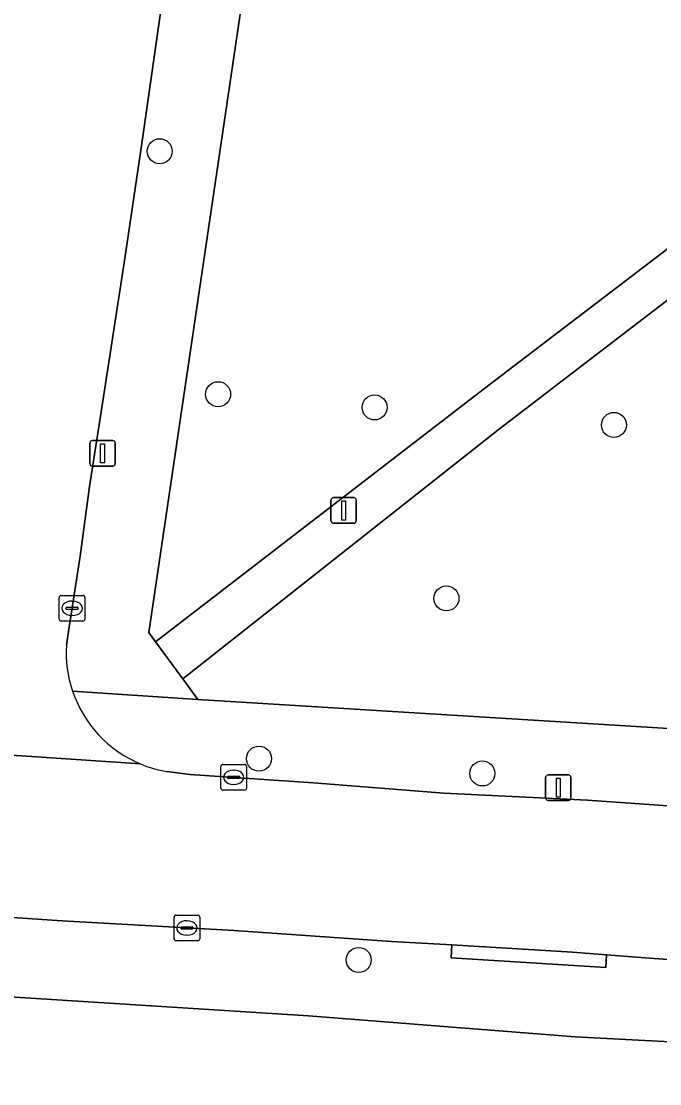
# Model space of a CAD drawing. Extents: x 161483 to 162250, y 379484 to 380833.
# Drawn here: x 162156.2 to 162181.16, y 380352.41 to 380393.94 of the extents above; entities that cross this region are included whole.
import ezdxf

# ---------------------------------------------------------------- set-up
doc = ezdxf.new("R2010")
doc.units = 0
for name, color, linetype in [('IMGEO_Boom', 7, 'Continuous'), ('IMGEO_Erf', 7, 'Continuous'), ('IMGEO_Groenvoorziening', 7, 'Continuous'), ('IMGEO_Kolk', 7, 'Continuous'), ('IMGEO_Lichtmast', 7, 'Continuous'), ('IMGEO_Rijbaan_lokaal_open', 7, 'Continuous'), ('IMGEO_Verkeersbordpaal', 7, 'Continuous'), ('IMGEO_Voetpad_halfverhard', 7, 'Continuous'), ('IMGEO_Voetpad_onverhard', 7, 'Continuous'), ('IMGEO_Voetpad_open', 7, 'Continuous')]:
    doc.layers.add(name, color=color, linetype=linetype)

msp = doc.modelspace()

# ---------------------------------------------------------------- linework, layer by layer
at = {"layer": 'IMGEO_Boom'}
for centre in [(162161.614, 380388.861), (162163.896, 380379.365), (162170.015, 380378.847), (162179.37, 380378.166), (162172.823, 380371.384), (162165.494, 380365.121), (162174.227, 380364.541), (162169.394, 380357.252)]:
    msp.add_circle(centre, 0.489, dxfattribs=at)
at = {"layer": 'IMGEO_Erf'}
msp.add_lwpolyline([(162073.613, 380271.927), (162081.473, 380270.675), (162095.106, 380268.505), (162100.735, 380267.65), (162124.864, 380263.983), (162136.166, 380262.266), (162158.415, 380258.71), (162169.164, 380257.141), (162169.78, 380257.051), (162183.403, 380255.226), (162185.545, 380261.095), (162190.445, 380275.834), (162192.139, 380280.435), (162198.701, 380353.085), (162194.98, 380353.343), (162177.85, 380354.254), (162167.435, 380355.075), (162143.228, 380356.612), (162124.747, 380358.414), (162101.438, 380361.321), (162078.957, 380365.04)], dxfattribs=at)
at = {"layer": 'IMGEO_Groenvoorziening'}
for points in [[(162172.687, 380448.441), (162171.968, 380443.55), (162169.786, 380428.27), (162161.191, 380370.053), (162161.455, 380369.692), (162174.428, 380379.679), (162196.186, 380396.285), (162203.746, 380402.541), (162204.088, 380404.55), (162204.137, 380405.59)], [(162203.456, 380400.513), (162191.169, 380390.478), (162174.901, 380378.015), (162162.518, 380368.237), (162163.103, 380367.436), (162197.166, 380365.341), (162203.509, 380364.89), (162203.843, 380369.969)]]:
    msp.add_lwpolyline(points, dxfattribs=at)
at = {"layer": 'IMGEO_Kolk'}
for p, q in [((162157.688, 380370.573), (162157.688, 380371.425)), ((162157.763, 380371.499), (162158.615, 380371.499)), ((162158.689, 380371.425), (162158.689, 380370.573)), ((162157.947, 380370.993), (162157.947, 380371.005)), ((162158.385, 380370.956), (162157.987, 380370.956)), ((162157.99, 380371.042), (162158.388, 380371.042)), ((162158.176, 380371.279), (162158.201, 380371.279)), ((162158.431, 380371.005), (162158.431, 380370.993)), ((162158.199, 380370.719), (162158.174, 380370.719)), ((162158.615, 380370.499), (162157.763, 380370.499)), ((162164.006, 380363.966), (162164.006, 380364.818)), ((162164.081, 380364.892), (162164.933, 380364.892)), ((162165.007, 380364.818), (162165.007, 380363.966)), ((162164.265, 380364.386), (162164.265, 380364.398)), ((162164.703, 380364.349), (162164.305, 380364.349)), ((162164.308, 380364.435), (162164.706, 380364.435)), ((162164.494, 380364.672), (162164.519, 380364.672)), ((162164.749, 380364.398), (162164.749, 380364.386)), ((162164.933, 380363.892), (162164.081, 380363.892)), ((162164.517, 380364.112), (162164.492, 380364.112)), ((162162.177, 380358.079), (162162.177, 380358.931)), ((162162.252, 380359.005), (162163.104, 380359.005)), ((162163.178, 380358.931), (162163.178, 380358.079)), ((162162.436, 380358.499), (162162.436, 380358.511)), ((162162.479, 380358.548), (162162.877, 380358.548)), ((162162.665, 380358.785), (162162.69, 380358.785)), ((162162.92, 380358.511), (162162.92, 380358.499)), ((162162.874, 380358.462), (162162.476, 380358.462)), ((162162.688, 380358.225), (162162.663, 380358.225)), ((162163.104, 380358.005), (162162.252, 380358.005))]:
    msp.add_line(p, q, dxfattribs=at)
for points in [[(162157.688, 380370.573), (162157.688, 380371.425)], [(162157.763, 380371.499), (162158.615, 380371.499)], [(162158.689, 380371.425), (162158.689, 380370.573)], [(162158.615, 380370.499), (162157.763, 380370.499)], [(162164.006, 380363.966), (162164.006, 380364.818)], [(162164.081, 380364.892), (162164.933, 380364.892)], [(162165.007, 380364.818), (162165.007, 380363.966)], [(162164.933, 380363.892), (162164.081, 380363.892)], [(162162.177, 380358.079), (162162.177, 380358.931)], [(162162.252, 380359.005), (162163.104, 380359.005)], [(162163.178, 380358.931), (162163.178, 380358.079)], [(162163.104, 380358.005), (162162.252, 380358.005)]]:
    msp.add_lwpolyline(points, dxfattribs=at)
for centre, radius, start, end in [((162157.765, 380371.423), 0.0765, 91.552, 178.448), ((162157.765, 380371.423), 0.0765, 91.552, 178.448), ((162158.613, 380371.423), 0.0765, 1.552, 88.448), ((162158.613, 380371.423), 0.0765, 1.552, 88.448), ((162157.987, 380371.002), 0.0403, 85.8775, 175.7526), ((162157.984, 380370.992), 0.0366, 178.938, 274.7102), ((162158.388, 380370.999), 0.043, 264.8664, 352.4533), ((162158.392, 380371.004), 0.0386, 1.7309, 96.639), ((162157.765, 380370.575), 0.0765, 181.552, 268.448), ((162157.765, 380370.575), 0.0765, 181.552, 268.448), ((162158.613, 380370.575), 0.0765, 271.552, 358.448), ((162158.613, 380370.575), 0.0765, 271.552, 358.448), ((162164.083, 380364.816), 0.0765, 91.552, 178.448), ((162164.083, 380364.816), 0.0765, 91.552, 178.448), ((162164.931, 380364.816), 0.0765, 1.552, 88.448), ((162164.931, 380364.816), 0.0765, 1.552, 88.448), ((162164.305, 380364.395), 0.0403, 85.8775, 175.7526), ((162164.302, 380364.385), 0.0366, 178.938, 274.7102), ((162164.706, 380364.392), 0.043, 264.8664, 352.4533), ((162164.71, 380364.397), 0.0386, 1.7309, 96.639), ((162164.083, 380363.968), 0.0765, 181.552, 268.448), ((162164.083, 380363.968), 0.0765, 181.552, 268.448), ((162164.931, 380363.968), 0.0765, 271.552, 358.448), ((162164.931, 380363.968), 0.0765, 271.552, 358.448), ((162162.254, 380358.929), 0.0765, 91.552, 178.448), ((162162.254, 380358.929), 0.0765, 91.552, 178.448), ((162163.102, 380358.929), 0.0765, 1.552, 88.448), ((162163.102, 380358.929), 0.0765, 1.552, 88.448), ((162162.476, 380358.508), 0.0403, 85.8775, 175.7526), ((162162.473, 380358.498), 0.0366, 178.938, 274.7102), ((162162.877, 380358.505), 0.043, 264.8664, 352.4533), ((162162.881, 380358.51), 0.0386, 1.7309, 96.639), ((162162.254, 380358.081), 0.0765, 181.552, 268.448), ((162162.254, 380358.081), 0.0765, 181.552, 268.448), ((162163.102, 380358.081), 0.0765, 271.552, 358.448), ((162163.102, 380358.081), 0.0765, 271.552, 358.448)]:
    msp.add_arc(centre, radius, start, end, dxfattribs=at)
for centre, major_axis, ratio, start_param, end_param in [((162158.175, 380370.999), (-0.387, 0.002), 0.722429, 4.712389, 7.853982), ((162158.2, 380370.999), (-0.39, 0.002), 0.717154, 1.570796, 4.712389), ((162164.493, 380364.392), (-0.387, 0.002), 0.722429, 4.712389, 7.853982), ((162164.518, 380364.392), (-0.39, 0.002), 0.717154, 1.570796, 4.712389), ((162162.664, 380358.505), (-0.387, 0.002), 0.722429, 4.712389, 7.853982), ((162162.689, 380358.505), (-0.39, 0.002), 0.717154, 1.570796, 4.712389)]:
    msp.add_ellipse(centre, major_axis=major_axis, ratio=ratio, start_param=start_param, end_param=end_param, dxfattribs=at)
at = {"layer": 'IMGEO_Lichtmast'}
for p, q in [((162158.885, 380376.653), (162158.885, 380377.453)), ((162158.885, 380377.453), (162158.885, 380376.653)), ((162158.985, 380377.553), (162159.775, 380377.553)), ((162159.775, 380377.553), (162158.985, 380377.553)), ((162159.875, 380377.453), (162159.875, 380376.653)), ((162159.875, 380376.653), (162159.875, 380377.453)), ((162159.775, 380376.553), (162158.985, 380376.553)), ((162158.985, 380376.553), (162159.775, 380376.553)), ((162176.699, 380363.584), (162176.699, 380364.384)), ((162176.699, 380364.384), (162176.699, 380363.584)), ((162176.799, 380364.484), (162177.589, 380364.484)), ((162177.589, 380364.484), (162176.799, 380364.484)), ((162177.689, 380364.384), (162177.689, 380363.584)), ((162177.689, 380363.584), (162177.689, 380364.384)), ((162177.589, 380363.484), (162176.799, 380363.484)), ((162176.799, 380363.484), (162177.589, 380363.484))]:
    msp.add_line(p, q, dxfattribs=at)
for points in [[(162159.305, 380377.428), (162159.455, 380377.428), (162159.455, 380376.678), (162159.305, 380376.678), (162159.305, 380377.428)], [(162177.119, 380364.359), (162177.269, 380364.359), (162177.269, 380363.609), (162177.119, 380363.609), (162177.119, 380364.359)]]:
    msp.add_lwpolyline(points, dxfattribs=at)
for centre, start, end in [((162158.985, 380377.453), 90, 180), ((162158.985, 380377.453), 90, 180), ((162159.775, 380377.453), 0, 90), ((162159.775, 380377.453), 360, 90), ((162158.985, 380376.653), 180, 270), ((162158.985, 380376.653), 180, 270), ((162159.775, 380376.653), 270, 0), ((162159.775, 380376.653), 270, 0), ((162176.799, 380364.384), 90, 180), ((162176.799, 380364.384), 90, 180), ((162177.589, 380364.384), 0, 90), ((162177.589, 380364.384), 360, 90), ((162176.799, 380363.584), 180, 270), ((162176.799, 380363.584), 180, 270), ((162177.589, 380363.584), 270, 0), ((162177.589, 380363.584), 270, 0)]:
    msp.add_arc(centre, 0.1, start, end, dxfattribs=at)
at = {"layer": 'IMGEO_Rijbaan_lokaal_open'}
for points in [[(162157.964, 380369.561), (162158.063, 380370.18), (162158.499, 380373.03), (162158.866, 380375.759), (162159.392, 380379.098), (162160.224, 380384.497), (162160.918, 380389.167), (162161.642, 380394.265), (162162.525, 380400.034), (162162.65, 380400.918), (162165.657, 380421.852), (162169.455, 380447.274), (162172.695, 380469.351), (162175.822, 380490.401), (162176.923, 380497.863)], [(162156.042, 380397.149), (162155.022, 380390.21), (162154.01, 380383.532), (162153.167, 380377.743), (162152.195, 380371.415), (162151.93, 380369.933), (162151.649, 380369.213), (162151.181, 380368.685), (162151.169, 380368.675), (162150.575, 380368.178), (162149.539, 380367.311), (162148.486, 380366.5), (162148.164, 380366.252), (162147.5, 380365.954), (162147.083, 380365.841), (162160.859, 380364.915)], [(162160.859, 380364.915), (162147.083, 380365.841)], [(162194.05, 380362.456), (162189.072, 380362.742), (162178.339, 380363.492), (162172.722, 380363.776), (162167.624, 380364.181), (162162.787, 380364.507), (162161.897, 380364.616)], [(162151.391, 380359.218), (162157.806, 380358.784), (162164.523, 380358.401), (162170.67, 380357.976), (162173.036, 380357.838), (162177.746, 380357.563), (162179.085, 380357.457), (162182.993, 380357.148), (162189.86, 380356.695), (162196.626, 380356.215), (162199.131, 380356.1), (162199.5, 380362.124), (162197.402, 380362.295), (162194.05, 380362.456)]]:
    msp.add_lwpolyline(points, dxfattribs=at)
for centre, radius, start, end in [((162162.671, 380369.273), 4.716, 176.5029, 198.7695), ((162162.68, 380369.275), 4.725, 198.7509, 247.3294), ((162162.683, 380369.296), 4.745, 247.3949, 260.4666)]:
    msp.add_arc(centre, radius, start, end, dxfattribs=at)
at = {"layer": 'IMGEO_Verkeersbordpaal'}
for p, q in [((162168.309, 380374.422), (162168.309, 380375.222)), ((162168.309, 380375.222), (162168.309, 380374.422)), ((162168.409, 380375.322), (162169.199, 380375.322)), ((162169.199, 380375.322), (162168.409, 380375.322)), ((162169.299, 380375.222), (162169.299, 380374.422)), ((162169.299, 380374.422), (162169.299, 380375.222)), ((162169.199, 380374.322), (162168.409, 380374.322)), ((162168.409, 380374.322), (162169.199, 380374.322))]:
    msp.add_line(p, q, dxfattribs=at)
msp.add_lwpolyline([(162168.729, 380375.197), (162168.879, 380375.197), (162168.879, 380374.447), (162168.729, 380374.447), (162168.729, 380375.197)], dxfattribs=at)
for centre, start, end in [((162168.409, 380375.222), 90, 180), ((162168.409, 380375.222), 90, 180), ((162169.199, 380375.222), 0, 90), ((162169.199, 380375.222), 360, 90), ((162168.409, 380374.422), 180, 270), ((162168.409, 380374.422), 180, 270), ((162169.199, 380374.422), 270, 0), ((162169.199, 380374.422), 270, 0)]:
    msp.add_arc(centre, 0.1, start, end, dxfattribs=at)
at = {"layer": 'IMGEO_Voetpad_halfverhard'}
for points in [[(162203.843, 380369.969), (162203.509, 380364.89), (162197.166, 380365.341), (162163.103, 380367.436)], [(162163.103, 380367.436), (162158.206, 380367.756)], [(162161.897, 380364.616), (162162.787, 380364.507), (162167.624, 380364.181), (162172.722, 380363.776), (162178.339, 380363.492), (162189.072, 380362.742), (162194.05, 380362.456), (162197.402, 380362.295), (162199.5, 380362.124), (162202.941, 380361.91)]]:
    msp.add_lwpolyline(points, dxfattribs=at)
for centre, radius, start, end in [((162162.68, 380369.275), 4.725, 198.7509, 247.3294), ((162162.683, 380369.296), 4.745, 247.3949, 260.4666)]:
    msp.add_arc(centre, radius, start, end, dxfattribs=at)
at = {"layer": 'IMGEO_Voetpad_onverhard'}
msp.add_lwpolyline([(162203.696, 380402.249), (162203.746, 380402.541), (162196.186, 380396.285), (162174.428, 380379.679), (162161.455, 380369.692), (162162.518, 380368.237), (162174.901, 380378.015), (162191.169, 380390.478), (162203.456, 380400.513)], dxfattribs=at)
at = {"layer": 'IMGEO_Voetpad_open'}
for points in [[(162177.223, 380500), (162177.161, 380499.459), (162176.923, 380497.863), (162175.822, 380490.401), (162172.695, 380469.351), (162169.455, 380447.274), (162165.657, 380421.852), (162162.65, 380400.918), (162162.525, 380400.034), (162161.642, 380394.265), (162160.918, 380389.167), (162160.224, 380384.497), (162159.392, 380379.098), (162158.866, 380375.759), (162158.499, 380373.03), (162158.063, 380370.18), (162157.964, 380369.561)], [(162158.206, 380367.756), (162163.103, 380367.436), (162162.518, 380368.237), (162161.455, 380369.692), (162161.191, 380370.053), (162169.786, 380428.27), (162171.968, 380443.55), (162172.687, 380448.441), (162172.931, 380450.13), (162173.072, 380451.107), (162173.23, 380452.17), (162179.255, 380492.568)], [(161910.21, 380403.651), (161959.315, 380392.214), (161995.099, 380383.252), (162000, 380382.025), (162025.006, 380376.148), (162051.567, 380370.414), (162078.957, 380365.04), (162101.438, 380361.321), (162124.747, 380358.414), (162143.228, 380356.612), (162167.435, 380355.075), (162177.85, 380354.254), (162194.98, 380353.343), (162198.701, 380353.085), (162204.142, 380352.708), (162204.216, 380353.696)], [(162202.119, 380355.887), (162199.131, 380356.1), (162196.626, 380356.215), (162189.86, 380356.695), (162182.993, 380357.148), (162179.085, 380357.457), (162179.054, 380356.958), (162173.005, 380357.339), (162173.036, 380357.838), (162170.67, 380357.976), (162164.523, 380358.401), (162157.806, 380358.784), (162151.391, 380359.218)]]:
    msp.add_lwpolyline(points, dxfattribs=at)
msp.add_lwpolyline([(162173.036, 380357.838), (162173.005, 380357.339), (162179.054, 380356.958), (162179.085, 380357.457), (162177.746, 380357.563)], close=True, dxfattribs=at)
msp.add_arc((162162.671, 380369.273), 4.716, 176.5029, 198.7695, dxfattribs=at)

doc.saveas('drawing.dxf')
